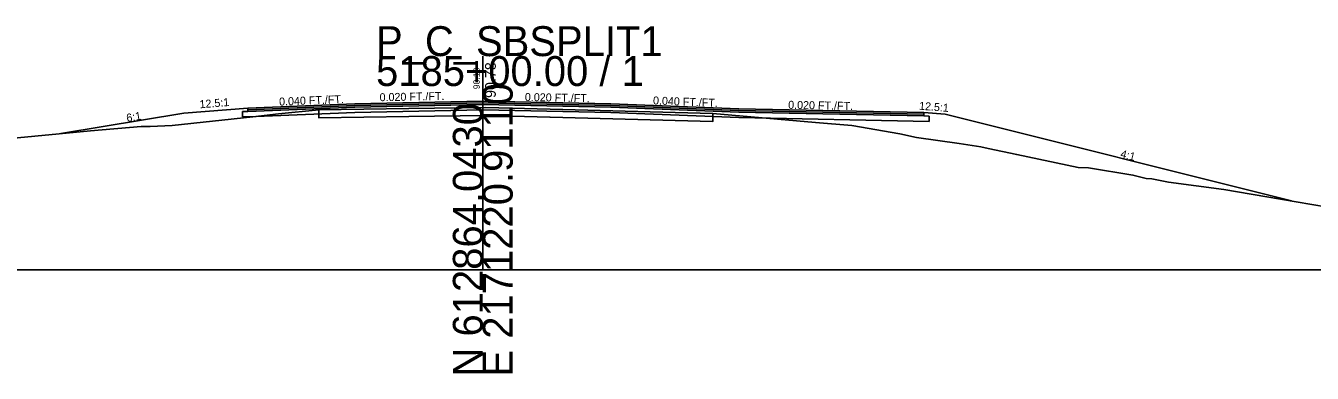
# Model space of a CAD drawing. Extents: x -26 to 1303, y -3010 to 12023.
# Drawn here: x 107.2 to 227.7, y 6990.3 to 7022.8 of the extents above; entities that cross this region are included whole.
import ezdxf

# ---------------------------------------------------------------- set-up
doc = ezdxf.new("R2010")
doc.units = 0
for name, color, linetype in [('RD_GPK_XS_Cell', 7, 'Continuous'), ('RD_XS_Base', 7, 'Continuous'), ('RD_XS_ExGround', 7, 'Continuous'), ('RD_XS_ExPaveRet', 7, 'Continuous'), ('RD_XS_Greenside', 7, 'Continuous'), ('RD_XS_Pave', 7, 'Continuous'), ('RD_XS_PaveOvlay_CP', 7, 'Continuous'), ('RD_XS_TieSlope', 7, 'Continuous'), ('RD_XS_TX_Elev_EX', 7, 'Continuous'), ('RD_XS_TX_Elev_PR', 7, 'Continuous'), ('RD_XS_TX_ShdSlope', 7, 'Continuous'), ('RD_XS_TX_Slope', 7, 'Continuous')]:
    doc.layers.add(name, color=color, linetype=linetype)

msp = doc.modelspace()

# ---------------------------------------------------------------- linework, layer by layer
at = {"layer": 'RD_GPK_XS_Cell'}
for p, q in [((150, 7000), (150, 7020)), ((0, 7000), (150, 7000)), ((150, 7000), (300, 7000))]:
    msp.add_line(p, q, dxfattribs=at)
at = {"layer": 'RD_XS_Base'}
for p, q in [((127.5, 7014.8), (128, 7014.82)), ((127.5, 7014.3), (127.5, 7014.8)), ((127.5, 7014.8), (127.5, 7014.8)), ((128, 7014.82), (138, 7015.22)), ((128, 7014.82), (128, 7014.82)), ((138, 7014.72), (128, 7014.32)), ((136, 7015.14), (136, 7015.14)), ((136, 7014.64), (136, 7014.64)), ((138, 7015.22), (150, 7015.46)), ((150, 7014.96), (138, 7014.72)), ((150, 7015.46), (150, 7015.62)), ((150, 7015.62), (150, 7014.96)), ((150, 7015.46), (150, 7015.46)), ((162, 7015.22), (150, 7015.46)), ((150, 7015.46), (150, 7015.46)), ((150, 7015.46), (150, 7014.96)), ((150, 7014.96), (150, 7014.96)), ((150, 7014.96), (162, 7014.72)), ((150, 7014.96), (150, 7014.96)), ((174, 7014.74), (162, 7015.22)), ((162, 7015.22), (162, 7015.22)), ((162, 7014.72), (162, 7014.72)), ((162, 7014.72), (174, 7014.24)), ((191.32, 7014.4), (174, 7014.74)), ((174, 7014.74), (174, 7014.74)), ((128, 7014.32), (127.5, 7014.3)), ((127.5, 7014.3), (127.5, 7014.3)), ((127.5, 7014.3), (127.5, 7014.3)), ((128, 7014.32), (128, 7014.32)), ((174, 7014.24), (174, 7014.24)), ((174, 7014.24), (191.82, 7013.89)), ((191.82, 7014.39), (191.32, 7014.4)), ((191.32, 7014.4), (191.32, 7014.4)), ((191.82, 7013.89), (191.82, 7014.39)), ((191.82, 7014.39), (191.82, 7014.39)), ((191.82, 7013.89), (191.82, 7013.89)), ((191.82, 7013.89), (191.82, 7013.89))]:
    msp.add_line(p, q, dxfattribs=at)
at = {"layer": 'RD_XS_ExGround'}
msp.add_lwpolyline([(105.08, 7012.23), (113.24, 7013), (117.98, 7013.41), (118.85, 7013.41), (120.89, 7013.49), (128.46, 7014.31), (130.87, 7014.59), (134.63, 7014.98), (143.07, 7015.09), (150.3, 7015.18), (156.31, 7015.02), (171.55, 7014.62), (181.17, 7013.78), (184.57, 7013.5), (189.08, 7012.72), (190.64, 7012.39), (194.65, 7011.82), (196.66, 7011.5), (197.35, 7011.36), (200.03, 7010.78), (205.8, 7009.56), (206.75, 7009.54), (210.91, 7008.86), (212.16, 7008.53), (212.69, 7008.5), (214.26, 7008.21), (219.45, 7007.5), (224.75, 7006.62), (230.62, 7005.6)], dxfattribs=at)
at = {"layer": 'RD_XS_ExPaveRet'}
for points in [[(171.55, 7014.62), (171.55, 7014.62), (171.55, 7013.87), (156.31, 7014.27), (156.31, 7014.27), (150.3, 7014.43), (150.3, 7014.43), (150.3, 7014.43), (143.07, 7014.34), (143.07, 7014.34), (134.63, 7014.23), (134.63, 7014.23), (134.63, 7014.98), (143.07, 7015.09), (143.07, 7015.09), (150.3, 7015.18), (150.3, 7015.18), (150.3, 7015.18), (156.31, 7015.02), (156.31, 7015.02), (171.55, 7014.62)], [(156.31, 7015.02), (150.3, 7015.18), (143.07, 7015.09), (134.63, 7014.98), (134.63, 7014.23), (143.07, 7014.34), (150.3, 7014.43), (156.31, 7014.27), (171.55, 7013.87), (171.55, 7014.62), (156.31, 7015.02)]]:
    msp.add_lwpolyline(points, dxfattribs=at)
at = {"layer": 'RD_XS_Greenside'}
for p, q in [((122, 7014.66), (110.46, 7012.74)), ((193.32, 7014.55), (225.76, 7006.44))]:
    msp.add_line(p, q, dxfattribs=at)
at = {"layer": 'RD_XS_Pave'}
for p, q in [((150, 7015.78), (138, 7015.54)), ((162, 7015.54), (150, 7015.78)), ((138, 7015.54), (128, 7015.14)), ((138, 7015.38), (128, 7014.98)), ((128, 7014.98), (138, 7015.38)), ((128, 7014.82), (138, 7015.22)), ((128, 7015.14), (128, 7015.14)), ((128, 7015.14), (128, 7014.98)), ((128, 7014.98), (128, 7014.98)), ((128, 7014.98), (128, 7014.82)), ((128, 7014.98), (128, 7014.98)), ((128, 7014.98), (128, 7014.98)), ((128, 7014.82), (128, 7014.82)), ((128, 7014.82), (128, 7014.82)), ((136, 7015.46), (136, 7015.46)), ((136, 7015.3), (136, 7015.3)), ((136, 7015.3), (136, 7015.3)), ((136, 7015.14), (136, 7015.14)), ((150, 7015.62), (138, 7015.38)), ((138, 7015.38), (150, 7015.62)), ((138, 7015.22), (150, 7015.46)), ((150, 7015.46), (150, 7015.62)), ((150, 7015.62), (162, 7015.38)), ((162, 7015.38), (150, 7015.62)), ((150, 7015.62), (150, 7015.62)), ((150, 7015.62), (150, 7015.46)), ((150, 7015.46), (150, 7015.46)), ((150, 7015.46), (150, 7015.46)), ((150, 7015.46), (150, 7015.46)), ((150, 7015.46), (162, 7015.22)), ((174, 7015.06), (162, 7015.54)), ((162, 7015.54), (162, 7015.54)), ((162, 7015.38), (162, 7015.38)), ((162, 7015.38), (174, 7014.9)), ((174, 7014.9), (162, 7015.38)), ((162, 7015.38), (162, 7015.38)), ((162, 7015.22), (162, 7015.22)), ((162, 7015.22), (174, 7014.74)), ((191.32, 7014.71), (174, 7015.06)), ((174, 7015.06), (174, 7015.06)), ((174, 7014.9), (174, 7014.9)), ((174, 7014.9), (191.32, 7014.55)), ((191.32, 7014.55), (174, 7014.9)), ((174, 7014.9), (174, 7014.9)), ((174, 7014.74), (174, 7014.74)), ((174, 7014.74), (191.32, 7014.4)), ((191.32, 7014.55), (191.32, 7014.71)), ((191.32, 7014.71), (191.32, 7014.71)), ((191.32, 7014.55), (191.32, 7014.55)), ((191.32, 7014.55), (191.32, 7014.55)), ((191.32, 7014.4), (191.32, 7014.55)), ((191.32, 7014.55), (191.32, 7014.55)), ((191.32, 7014.4), (191.32, 7014.4)), ((191.32, 7014.4), (191.32, 7014.4))]:
    msp.add_line(p, q, dxfattribs=at)
at = {"layer": 'RD_XS_PaveOvlay_CP'}
for p, q in [((150, 7015.78), (138, 7015.54)), ((162, 7015.54), (150, 7015.78)), ((138, 7015.54), (128, 7015.14)), ((128, 7015.14), (128, 7015.14)), ((136, 7015.46), (136, 7015.46)), ((174, 7015.06), (162, 7015.54)), ((162, 7015.54), (162, 7015.54)), ((191.32, 7014.71), (174, 7015.06)), ((174, 7015.06), (174, 7015.06)), ((191.32, 7014.71), (191.32, 7014.71))]:
    msp.add_line(p, q, dxfattribs=at)
at = {"layer": 'RD_XS_TieSlope'}
for p, q in [((128, 7015.14), (122, 7014.66)), ((191.32, 7014.71), (193.32, 7014.55))]:
    msp.add_line(p, q, dxfattribs=at)

# ---------------------------------------------------------------- texts
at = {"layer": 'RD_GPK_XS_Cell'}
for s, p in [('P_C_SBSPLIT1', (140, 7020)), ('5185+00.00 / 1', (140, 7017.2))]:
    msp.add_text(s, height=2.8, dxfattribs=at).set_placement(p)
for s, p in [('E 2171220.9110', (152.8, 6990)), ('N 612864.0430', (150, 6990))]:
    msp.add_text(s, height=2.8, rotation=90, dxfattribs=at).set_placement(p)
at = {"layer": 'RD_XS_TX_Elev_EX'}
msp.add_text('90.18', height=0.6, rotation=90, dxfattribs=at).set_placement((149.72, 7016.9))
at = {"layer": 'RD_XS_TX_Elev_PR'}
msp.add_text('90.78', height=1, rotation=90, dxfattribs=at).set_placement((151.22, 7016.08))
at = {"layer": 'RD_XS_TX_ShdSlope'}
for rotation, p in [(4.5739, (123.49, 7015.11)), (355.4261, (190.86, 7014.99))]:
    msp.add_text('12.5:1', height=0.75, rotation=rotation, dxfattribs=at).set_placement(p)
at = {"layer": 'RD_XS_TX_Slope'}
for s, rotation, p in [('0.040 FT./FT.', 2.2906, (130.93, 7015.36)), ('0.020 FT./FT.', 1.1458, (140.34, 7015.77)), ('0.020 FT./FT.', 358.8542, (153.94, 7015.8)), ('0.040 FT./FT.', 357.7094, (165.94, 7015.48)), ('0.020 FT./FT.', 358.8542, (178.61, 7015.07)), ('6:1', 9.4623, (116.67, 7013.83)), ('4:1', 345.9638, (209.69, 7010.52))]:
    msp.add_text(s, height=0.75, rotation=rotation, dxfattribs=at).set_placement(p)

doc.saveas('drawing.dxf')
